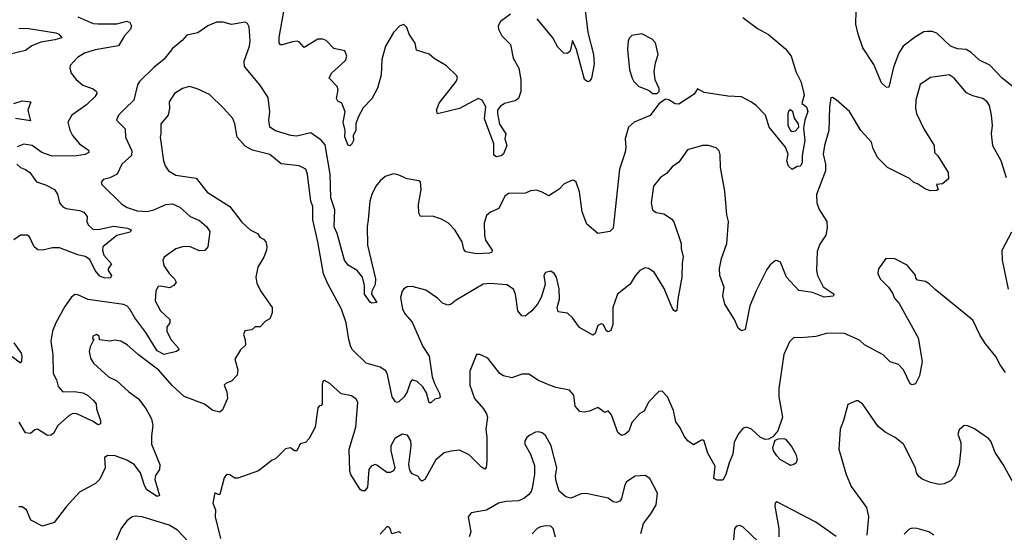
# Model space of a CAD drawing. Extents: x 1771496 to 1971148, y 471553 to 643630.
# Tile 427 of 656: x 1877710 to 1883542, y 586062 to 589102. Entities that reach past the tile are written whole.
import ezdxf

# ---------------------------------------------------------------- set-up
doc = ezdxf.new("R2010")
doc.units = 0

msp = doc.modelspace()

# ---------------------------------------------------------------- linework, layer by layer
at = {"layer": '0CON10XD'}
for points in [[(1880616.4, 589133.6), (1880558.3, 589091.7), (1880543.9, 589066.1), (1880546.2, 589045), (1880566, 589005), (1880618, 588955), (1880633.2, 588873.2), (1880665.6, 588815), (1880678.1, 588745), (1880677.5, 588675), (1880663.5, 588635), (1880645, 588621.2), (1880581.2, 588605), (1880555, 588587.5), (1880540.8, 588565), (1880539.3, 588545), (1880552.7, 588482.7), (1880588.6, 588425), (1880583.8, 588395), (1880595.8, 588355), (1880575, 588306.2), (1880562.5, 588295), (1880535, 588288.8), (1880519.3, 588299.3), (1880518.5, 588365), (1880463.8, 588513.8), (1880470, 588585), (1880450, 588625), (1880425, 588633.8), (1880315, 588575.6), (1880185, 588543.8), (1880179.2, 588565), (1880194, 588606), (1880295, 588735.8), (1880303.3, 588755), (1880299.6, 588769.6), (1880237.9, 588827.9), (1880165, 588871.2), (1880135, 588897.1), (1880061.1, 588921.1), (1880051.7, 588961.7), (1880016.2, 589015), (1880003.3, 589055), (1879985, 589073.3), (1879962.5, 589065), (1879924.5, 589025.5), (1879875.8, 588945), (1879855.6, 588865), (1879851.1, 588775), (1879830, 588695), (1879795, 588631.9), (1879745, 588579.2), (1879715.5, 588524.5), (1879701.1, 588485), (1879700.4, 588445), (1879684.3, 588415), (1879687.5, 588385), (1879675, 588361.1), (1879665, 588353.8), (1879655, 588356.2), (1879636.2, 588406.2), (1879637.8, 588445), (1879625.8, 588494.2), (1879638, 588555), (1879617.5, 588607.5), (1879595, 588619.2), (1879585.7, 588635), (1879595.8, 588685), (1879591.2, 588705), (1879543.3, 588755), (1879556.7, 588785), (1879639.4, 588860.6), (1879647.5, 588885), (1879636.6, 588916.6), (1879571.7, 588931.7), (1879525, 588977.5), (1879505, 588986.7), (1879475, 588986.7), (1879395, 588937.5), (1879367.7, 588967.7), (1879355, 588973.3), (1879325, 588971.2), (1879265, 588952.5), (1879255, 588952.5), (1879246, 588965), (1879246.9, 588996.9), (1879282.5, 589195)], [(1881055, 589190), (1881075.5, 589025), (1881108.8, 588895), (1881112.5, 588837.5), (1881096, 588755), (1881085, 588736.7), (1881075, 588733.3), (1881055, 588746.7), (1881008.6, 588925), (1880985, 588977.5), (1880970, 588915), (1880955, 588900.8), (1880932.2, 588902.2), (1880898.3, 588938.3), (1880867.5, 588995), (1880775, 589107.5)], [(1883616.3, 588686.3), (1883528.5, 588755), (1883455, 588832.9), (1883395, 588862.5), (1883345, 588907.1), (1883315, 588924.4), (1883265, 588929.1), (1883222, 588945), (1883141.3, 589021.3), (1883115, 589030.8), (1883085, 589032.5), (1883065, 589029.2), (1883015, 589000.8), (1882942.5, 588945), (1882917.1, 588902.9), (1882885, 588819.2), (1882860.5, 588709.5), (1882855, 588700), (1882841.7, 588701.7), (1882815, 588726.7), (1882769.5, 588835), (1882704.2, 588934.2), (1882675.3, 589015.3), (1882662.1, 589075), (1882663.9, 589155)], [(1881994, 589114), (1882079.1, 589049.1), (1882144.1, 589014.1), (1882245, 588928.6), (1882278.9, 588885), (1882306.5, 588795), (1882336.4, 588735), (1882353, 588673), (1882355.5, 588655), (1882342.5, 588605), (1882370, 588585), (1882377.7, 588557.7), (1882360, 588505), (1882352.3, 588457.7), (1882360, 588385), (1882343.9, 588296.1), (1882344, 588255), (1882335, 588234.2), (1882315, 588230.8), (1882285, 588212.5), (1882263.3, 588233.3), (1882253.9, 588263.9), (1882261.9, 588305), (1882245.3, 588345.3), (1882150, 588465), (1882126.7, 588535), (1882072.7, 588592.7), (1882045, 588613.3), (1881985, 588643.8), (1881905, 588649.2), (1881765, 588670), (1881725, 588691.2), (1881705, 588660), (1881615, 588601.2), (1881593, 588603), (1881555, 588626.7), (1881535, 588630), (1881495, 588602.5), (1881445, 588533.8), (1881350, 588495), (1881315, 588463.8), (1881295.6, 588395), (1881300, 588345), (1881295.6, 588315.6), (1881262.8, 588215), (1881224.4, 587865.6), (1881205, 587845.7), (1881135, 587834.4), (1881069.5, 587889.5), (1881042.2, 587962.2), (1881025, 588082), (1881005, 588138), (1880995, 588148.8), (1880985, 588150), (1880935, 588128.8), (1880905, 588096.7), (1880845, 588056.7), (1880805, 588080), (1880770.5, 588090.5), (1880735, 588086.2), (1880705, 588072.5), (1880605, 588072), (1880584, 588055), (1880547.6, 587982.4), (1880498.8, 587961.2), (1880475, 587940), (1880460.6, 587895), (1880462.7, 587825), (1880468.6, 587795), (1880507.5, 587735), (1880507.3, 587722.7), (1880492.1, 587717.9), (1880415, 587712.7), (1880353.3, 587725), (1880340, 587740), (1880330.6, 587785), (1880286.7, 587855), (1880249.2, 587895), (1880208.9, 587918.9), (1880155, 587937.5), (1880084.1, 587934.1), (1880074.2, 587954.2), (1880071.4, 588005), (1880088.8, 588095), (1880085, 588140), (1880075, 588146.7), (1880005, 588158.8), (1879952.3, 588182.3), (1879925, 588187.5), (1879875, 588171.4), (1879845, 588147.1), (1879820, 588115), (1879795.7, 588065), (1879784.5, 588025.5), (1879774.2, 587914.2), (1879768.6, 587875), (1879769.5, 587765), (1879817.7, 587565), (1879815, 587532.5), (1879795, 587492.5), (1879792.9, 587475), (1879825.6, 587425), (1879795, 587420.8), (1879785, 587426.2), (1879752.1, 587475), (1879753.3, 587526.7), (1879741.1, 587575), (1879708.6, 587615), (1879655.9, 587645.9), (1879633.8, 587675), (1879590.6, 587835), (1879573.2, 587873.2), (1879576.7, 587975), (1879553.8, 588045), (1879548.4, 588185), (1879519.9, 588359.9), (1879495, 588387.1), (1879435, 588431.8), (1879350.9, 588410.9), (1879315.7, 588414.3), (1879225, 588442.5), (1879191.9, 588465), (1879186.7, 588505), (1879192.5, 588555), (1879181.1, 588641.1), (1879132.9, 588715), (1879041.4, 588825), (1879040.6, 588855), (1879070.6, 588945), (1879074.4, 588975.6), (1879069.2, 589059.2), (1879059.3, 589079.3), (1879045, 589087.5), (1878965, 589072.5), (1878915, 589087.5), (1878875, 589086.9), (1878825, 589064.3), (1878765, 589023.3), (1878699.5, 589010.5), (1878672.7, 588977.3), (1878615, 588930.6), (1878565, 588867.8), (1878505, 588818.6), (1878420.5, 588735), (1878408.5, 588715), (1878387.1, 588625), (1878335, 588574.3), (1878295, 588536.2), (1878284, 588505), (1878335.4, 588455.4), (1878336.5, 588405), (1878373.6, 588325), (1878373.1, 588296.9), (1878315.7, 588245), (1878288, 588185), (1878245, 588164.2), (1878205, 588153.3), (1878193.6, 588136.4), (1878196.7, 588125), (1878315, 588008.9), (1878347.6, 587987.6), (1878405, 587968.2), (1878465, 587965.4), (1878505, 587973.8), (1878575, 588006.4), (1878615, 588009.5), (1878659.6, 587989.6), (1878719.2, 587935), (1878775, 587910.6), (1878817.1, 587875), (1878836, 587845), (1878823.8, 587755), (1878807, 587733), (1878775, 587732.2), (1878715, 587756.1), (1878675, 587755.4), (1878635, 587743.3), (1878565.4, 587694.6), (1878557.1, 587675), (1878564.3, 587645), (1878595, 587596), (1878626.2, 587565), (1878637.5, 587545), (1878622.5, 587525), (1878598.3, 587511.7), (1878545, 587522.5), (1878530.6, 587519.4), (1878517.5, 587495), (1878513.1, 587435), (1878543.3, 587375), (1878598.5, 587325), (1878600, 587305), (1878581.7, 587278.3), (1878581.1, 587255), (1878606.2, 587205), (1878651.4, 587155), (1878652.5, 587145), (1878638, 587135), (1878565, 587117.1), (1878525, 587138.1), (1878458.1, 587248.1), (1878392.1, 587335), (1878362.2, 587385), (1878344.6, 587404.6), (1878325, 587413.3), (1878116.5, 587443.5), (1878055, 587471.4), (1878037.7, 587472.3), (1878015, 587453.8), (1877978.5, 587401.5), (1877923.3, 587305), (1877904.4, 587255), (1877894.4, 587195), (1877907.3, 587115), (1877908.9, 587005), (1877927.3, 586967.3), (1877937.3, 586927.3), (1877965.5, 586895.5), (1878035, 586896.8), (1878085, 586889.1), (1878112.5, 586875), (1878148, 586845), (1878164, 586825), (1878164.2, 586795), (1878189.1, 586725), (1878188.9, 586705), (1878175, 586700.6), (1878142.1, 586722.1), (1878049.2, 586765), (1878025, 586766.8), (1878002.9, 586755), (1877935.6, 586695), (1877911.4, 586648.6), (1877895, 586638), (1877875, 586636), (1877815, 586673.1), (1877799.7, 586670.3), (1877775, 586648.8), (1877745, 586652), (1877706.4, 586716.4)], [(1878055, 589117.8), (1878145, 589079.4), (1878173.6, 589076.4), (1878285, 589077.9), (1878345, 589092.5), (1878363.3, 589085), (1878372, 589065), (1878366, 589045), (1878331.4, 589005), (1878295, 588947.5), (1878156.4, 588923.6), (1878095, 588902.3), (1878052.4, 588877.6), (1878009.1, 588830.9), (1878007.1, 588815), (1878015.5, 588785.5), (1878045, 588747.5), (1878085, 588714.4), (1878145, 588691.4), (1878165.8, 588675), (1878167.1, 588665), (1878154.3, 588645), (1878105, 588597.8), (1878020, 588535), (1877995.6, 588495), (1878006.2, 588446.2), (1878022.2, 588415), (1878064.5, 588365), (1878118, 588328), (1878119.2, 588315), (1878097.1, 588302.9), (1878046.4, 588293.6), (1877903.2, 588293.2), (1877841.4, 588315), (1877785, 588356.2), (1877735, 588362.7)], [(1877705, 589050.6), (1877765, 589050), (1877925, 589022.9), (1877942.2, 589015), (1877960, 588995), (1877918.5, 588981.5), (1877835, 588968.6), (1877782.8, 588947.2), (1877745, 588919.6), (1877645, 588896)], [(1881485, 588663.3), (1881497.5, 588675), (1881496.7, 588693.3), (1881473.3, 588745), (1881468.8, 588795), (1881475.7, 588845), (1881492.5, 588895), (1881476.7, 588965), (1881456.7, 588986.7), (1881395, 589018.6), (1881335, 589008.8), (1881321.2, 588995), (1881314, 588975), (1881310.8, 588925), (1881321.9, 588805), (1881338, 588755), (1881348, 588735), (1881376.7, 588705), (1881433.6, 588683.6), (1881460, 588665), (1881485, 588663.3)], [(1883555, 588163.8), (1883522.9, 588265), (1883474.5, 588354.5), (1883465.6, 588425), (1883471.2, 588475), (1883466.4, 588535), (1883453.8, 588593.8), (1883440, 588615), (1883414.6, 588634.6), (1883355, 588650), (1883317.8, 588667.8), (1883245, 588755.7), (1883215, 588774.3), (1883105, 588759.4), (1883043, 588717), (1883017.1, 588625), (1883016, 588575), (1883022, 588545), (1883064.3, 588454.3), (1883125.9, 588355.9), (1883128.8, 588315), (1883147.5, 588295), (1883210, 588195), (1883211.7, 588158.3), (1883175, 588128.8), (1883140, 588125), (1883150, 588095), (1883141.7, 588088.3), (1883105, 588087.5), (1883075, 588097.5), (1883028.3, 588128.3), (1883005, 588136.7), (1882980, 588160), (1882850, 588225), (1882792.7, 588282.7), (1882764.6, 588335), (1882755.5, 588375), (1882692, 588445), (1882625, 588556.7), (1882545, 588626.7), (1882525, 588640), (1882515, 588637.5), (1882505.7, 588584.3), (1882502, 588445), (1882476.3, 588355), (1882469.6, 588305), (1882483.1, 588245), (1882482.5, 588205), (1882430, 588065), (1882432, 588015), (1882445.7, 587975.7), (1882490.5, 587905), (1882493.4, 587866.6), (1882484.3, 587825), (1882449.2, 587770.8), (1882432.4, 587727.6), (1882429.1, 587615), (1882436.2, 587585), (1882467.9, 587517.9), (1882533.8, 587475), (1882527.8, 587462.2), (1882475, 587456.7), (1882406.1, 587483.9), (1882325, 587496.9), (1882250.8, 587575), (1882216.2, 587665), (1882195, 587673.8), (1882185, 587671.2), (1882155, 587648), (1882135, 587620), (1882071.9, 587495), (1882034.6, 587404.6), (1882007.5, 587265), (1881985, 587257.5), (1881965, 587272.5), (1881944.2, 587324.2), (1881886.7, 587415), (1881873.8, 587465), (1881883.3, 587515), (1881875.5, 587535.5), (1881857.5, 587585), (1881854.3, 587625.7), (1881866, 587685), (1881897.8, 587775), (1881908.2, 587905), (1881898.5, 587945), (1881887.3, 588085), (1881861.5, 588225), (1881859.8, 588299.8), (1881853.2, 588323.2), (1881835, 588341.2), (1881790, 588355), (1881755, 588355.6), (1881665, 588330), (1881615, 588256.2), (1881575, 588228.8), (1881540.3, 588189.7), (1881505, 588166.7), (1881463.8, 588115), (1881450, 588015), (1881457.5, 587975), (1881479.5, 587959.5), (1881525, 587950), (1881570.3, 587920.3), (1881584.2, 587904.2), (1881628.8, 587775), (1881628.6, 587745), (1881639.1, 587695), (1881633.8, 587656.2), (1881632.7, 587575), (1881608.6, 587445), (1881603, 587377), (1881595, 587372.5), (1881585, 587377.5), (1881575, 587392.5), (1881528, 587508), (1881467.8, 587605), (1881435, 587625.8), (1881415, 587630), (1881383.8, 587615), (1881355, 587583.3), (1881325, 587533.8), (1881250.8, 587475), (1881224, 587395), (1881223.3, 587295), (1881211.2, 587258.8), (1881195, 587251.5), (1881185, 587257.8), (1881165, 587294), (1881155, 587299.2), (1881135, 587289.2), (1881119.1, 587240.9), (1881105, 587231.1), (1881025, 587277.1), (1880985, 587334), (1880955, 587362), (1880899.7, 587369.7), (1880892.5, 587395), (1880907.3, 587445), (1880905.5, 587505.5), (1880888.8, 587575), (1880875, 587597.5), (1880855, 587610), (1880825, 587602.5), (1880814.1, 587585.9)], [(1880814.1, 587585.9), (1880821.7, 587531.7), (1880798.1, 587455), (1880777.1, 587415), (1880744.2, 587375), (1880703.9, 587343.9), (1880685, 587346.7), (1880661.2, 587375), (1880646.5, 587475), (1880635, 587504), (1880595, 587528.9), (1880495, 587538.5), (1880455, 587534.2), (1880295, 587438), (1880265, 587414.2), (1880245, 587410), (1880215, 587421.9), (1880185, 587450.6), (1880115, 587498.9), (1880035, 587520), (1880005, 587518), (1879985, 587506.7), (1879975, 587492.5), (1879965.7, 587454.3), (1879976.9, 587385), (1879993.8, 587355), (1880035, 587308.6), (1880097.3, 587165), (1880135.9, 587105.9), (1880153.7, 586983.7), (1880166.2, 586945), (1880197.5, 586885), (1880200.8, 586865), (1880195, 586858), (1880168.5, 586851.5), (1880145, 586830.8), (1880135, 586830), (1880119.1, 586889.1), (1880097.8, 586925), (1880065, 586957.1), (1880035, 586966.2), (1880024.4, 586955.6), (1880004.4, 586895.6), (1879987.5, 586865), (1879955, 586836), (1879945, 586832), (1879935, 586836.7), (1879916.7, 586865), (1879889.1, 586999.1), (1879879.4, 587019.4), (1879845, 587042), (1879762.2, 587065), (1879681.8, 587145), (1879672.4, 587162.4), (1879659.2, 587205), (1879644.7, 587304.7), (1879616.2, 587385), (1879535.5, 587535), (1879510, 587595), (1879475.8, 587784.2), (1879445.6, 587915), (1879445.6, 587995), (1879435.5, 588025.5), (1879414.5, 588185), (1879405.6, 588215), (1879366, 588236), (1879257.9, 588247.9), (1879192.4, 588302.4), (1879088.9, 588328.9), (1879045, 588351.1), (1878997.5, 588405), (1878984.4, 588485), (1878972.5, 588515), (1878918, 588578), (1878835, 588657.5), (1878761.9, 588691.9), (1878715, 588704.6), (1878675, 588694.6), (1878626.4, 588663.6), (1878594.6, 588615.4), (1878597.9, 588575), (1878590.5, 588535), (1878546.9, 588485), (1878546.5, 588425), (1878541.8, 588405), (1878562.5, 588265), (1878571.9, 588235), (1878592.5, 588205), (1878635, 588180), (1878755, 588161.5), (1878819.8, 588079.8), (1878954.2, 587994.2), (1879025, 587900.5), (1879076, 587855), (1879118, 587835), (1879132.4, 587812.4), (1879155, 587800), (1879167.1, 587785), (1879174.3, 587755), (1879171.4, 587735), (1879156.4, 587693.6), (1879121.5, 587635), (1879108.5, 587575), (1879115, 587540), (1879135.6, 587495), (1879205.8, 587395), (1879205.9, 587364.1), (1879191.7, 587328.3), (1879166.2, 587313.8), (1879135, 587280), (1879105, 587280), (1879085, 587263.3), (1879043.6, 587256.4), (1879036.7, 587235), (1879045.9, 587204.1), (1879047, 587173), (1879018, 587145), (1878985, 587090), (1879002.5, 587025), (1878998.8, 586995), (1878965, 586958), (1878932.3, 586947.7), (1878921.2, 586935), (1878938, 586895), (1878941.4, 586855), (1878910.9, 586789.1), (1878895, 586774.2), (1878855, 586785.7), (1878805, 586821.9), (1878685, 586867.3), (1878612.3, 586932.3), (1878535, 587024), (1878413.3, 587115), (1878347.5, 587175), (1878310, 587195), (1878275, 587202.5), (1878245, 587195.7), (1878183.8, 587203.8), (1878181.2, 587225), (1878165.4, 587235.4), (1878142.9, 587225), (1878142, 587212), (1878150, 587205), (1878127.9, 587162.1), (1878121.5, 587135), (1878130, 587095), (1878148, 587065), (1878236, 586985), (1878285, 586960.5), (1878355.9, 586895.9), (1878414.7, 586854.7), (1878457.4, 586797.4), (1878491.1, 586735), (1878499.5, 586695), (1878490.5, 586635), (1878490.6, 586585), (1878540.5, 586465), (1878538.1, 586435), (1878515, 586399.2), (1878511.4, 586375), (1878538.5, 586281.5), (1878524.2, 586275), (1878463.8, 586315), (1878449.9, 586339.9), (1878426.2, 586415), (1878388.7, 586465), (1878345, 586489.4), (1878275, 586516.3), (1878232.1, 586517.9), (1878213.3, 586506.7), (1878217.1, 586445), (1878185, 586377.1), (1878158.6, 586351.4), (1878065, 586300.5), (1877986, 586214), (1877915, 586121.2), (1877845, 586100), (1877776.2, 586135), (1877750.8, 586195), (1877725, 586214.3), (1877705, 586214.3)], [(1877675, 588604.8), (1877725, 588620), (1877776, 588615), (1877758.2, 588565), (1877775, 588501.2), (1877685.8, 588515.8)], [(1882285, 588439.2), (1882305, 588442), (1882324, 588465), (1882322, 588485), (1882298.3, 588518.3), (1882290, 588555), (1882275, 588568), (1882265, 588561.2), (1882260, 588545), (1882259.6, 588475), (1882275, 588444.3), (1882285, 588439.2)], [(1877735, 588362.7), (1877695, 588348.5)], [(1877694.2, 588245), (1877715.6, 588225.6), (1877745, 588214.2), (1877771.2, 588195), (1877810, 588140), (1877863.1, 588123.1), (1877915.7, 588095.7), (1877935, 588066.7), (1877946.9, 588015), (1877965, 587992.9), (1877985, 587981.5), (1878065, 587971.2), (1878089.8, 587959.8), (1878110, 587935), (1878108, 587905), (1878116.2, 587885), (1878145, 587858), (1878185, 587860), (1878265, 587878), (1878348.8, 587865), (1878371.4, 587855), (1878365, 587842.5), (1878285, 587823.1), (1878203.2, 587755), (1878200.3, 587735), (1878208, 587705), (1878254.3, 587655), (1878234.1, 587625), (1878234.2, 587614.2), (1878253.1, 587585), (1878247.9, 587572.1), (1878215, 587568.7), (1878185, 587580.8), (1878157.5, 587615), (1878125, 587680), (1878098.3, 587698.3), (1878055, 587708.3), (1877945, 587748.9), (1877905, 587749.1), (1877845, 587735.4), (1877817.7, 587737.7), (1877795.6, 587755), (1877767.5, 587815), (1877753.5, 587823.5), (1877715, 587824.5), (1877675, 587795.6)], [(1883566.9, 587505), (1883530.8, 587675), (1883528.6, 587735), (1883585.5, 587844.5)], [(1882893.6, 587683.6), (1882840, 587685), (1882797.5, 587625), (1882793, 587597), (1882806.7, 587565), (1882856, 587515), (1882880.3, 587480.3), (1882891.2, 587451.2), (1882919.2, 587419.2), (1883031.2, 587215), (1883055.4, 587074.6), (1883039.8, 586990.2), (1883015, 586942.5), (1882995, 586936.7), (1882985, 586943.8), (1882944.4, 587025), (1882915, 587056.9), (1882865, 587072.9), (1882825, 587114.4), (1882713.3, 587175), (1882685, 587202), (1882595, 587241.9), (1882495, 587243.3), (1882425, 587224.3), (1882335, 587215.8), (1882295, 587218), (1882268.7, 587191.3), (1882236, 587116), (1882205.5, 586915), (1882205.6, 586865), (1882227.5, 586745), (1882199.6, 586665), (1882171.2, 586628.8), (1882145, 586615.4), (1882125, 586612.7), (1882098.1, 586625), (1882045, 586674.4), (1882015, 586685.7), (1881995, 586680), (1881965.5, 586645), (1881941.5, 586595), (1881933.8, 586525), (1881912.2, 586475), (1881892.9, 586405), (1881875, 586372), (1881842, 586372), (1881821.2, 586381.2), (1881830, 586455), (1881785, 586532.5), (1881765, 586602.5), (1881755, 586610), (1881745, 586607.5), (1881700.7, 586580.7), (1881666.7, 586605), (1881645, 586633.3), (1881622.7, 586682.7), (1881597, 586717), (1881581.9, 586785), (1881547.5, 586865), (1881515, 586900), (1881495, 586897.5), (1881435, 586834), (1881409.5, 586780.5), (1881383.7, 586766.3), (1881336, 586714), (1881317.3, 586662.7), (1881295, 586642.5), (1881275, 586637.5), (1881253.7, 586653.7), (1881215, 586758.8), (1881195, 586783.3), (1881175, 586773.3), (1881135, 586802.5), (1881085, 586780), (1881054.2, 586774.2), (1881028.3, 586778.3), (1881000.9, 586810.9), (1880991.2, 586875), (1880965.9, 586905.9), (1880885, 586922), (1880835, 586940.8), (1880782.6, 586962.6), (1880725, 587000), (1880685, 587000), (1880625, 586979.2), (1880575, 586990), (1880554.3, 587004.3), (1880482.5, 587095), (1880435, 587116.7), (1880415, 587116.7), (1880377, 587017), (1880377.1, 586935), (1880404, 586855), (1880458, 586795), (1880475.6, 586765), (1880480, 586745), (1880471.9, 586675), (1880477.5, 586625), (1880477.8, 586485), (1880472.3, 586447.7), (1880465, 586436.7), (1880445, 586449.2), (1880372.4, 586522.4), (1880315, 586548.6), (1880265.8, 586544.2), (1880225, 586533.8), (1880175, 586492.5), (1880110, 586375), (1880092.5, 586365), (1880080, 586375), (1880073, 586393), (1880035, 586408.8), (1880020.9, 586430.9), (1880015.6, 586465), (1880029.2, 586575), (1880026.8, 586605), (1880007.9, 586637.9), (1879975, 586644.5), (1879932.1, 586617.9), (1879908.9, 586575), (1879908.1, 586545), (1879931.2, 586445), (1879925, 586427.5), (1879905, 586416.7), (1879885, 586418), (1879825, 586461.4), (1879815, 586464.3), (1879792, 586455), (1879778.2, 586435), (1879770.6, 586330.6), (1879755, 586309.2), (1879739.3, 586309.3), (1879727.2, 586317.2), (1879670.5, 586405), (1879664.7, 586424.7), (1879662.4, 586555), (1879700.6, 586685), (1879712.5, 586835), (1879702.1, 586852.1), (1879675, 586872), (1879615, 586883.8), (1879546.7, 586945), (1879515, 586963.3), (1879505, 586957.5), (1879501.2, 586938.8), (1879502.5, 586825), (1879496.4, 586813.6), (1879485, 586812.5), (1879475, 586800), (1879460.8, 586685), (1879425, 586618), (1879402.5, 586595), (1879372, 586588), (1879352.5, 586545), (1879337.5, 586545), (1879315, 586563.3), (1879285, 586556.7), (1879225, 586497.5), (1879205, 586490), (1879125, 586426.7), (1879003, 586383), (1878983.6, 586383.6), (1878953.9, 586403.9), (1878935, 586406), (1878920.8, 586385), (1878898, 586295), (1878895, 586287.5), (1878885, 586287.5), (1878865, 586297.5), (1878853.8, 586235), (1878870, 586195), (1878867.5, 586155), (1878900, 586025)], [(1883549.5, 587009.5), (1883517.5, 587055), (1883492.2, 587105), (1883430.2, 587180.2), (1883399.5, 587229.5), (1883355, 587321.2), (1883131.2, 587501.2), (1883097.5, 587535), (1883075, 587550), (1883027.7, 587557.7), (1883018.3, 587568.3), (1883015, 587587.5), (1882965.7, 587645.7), (1882893.6, 587683.6)], [(1877675.3, 587185), (1877718.5, 587125), (1877723.8, 587105), (1877721.1, 587078.9), (1877715, 587066.2), (1877665, 587103.3)], [(1883617.8, 586315), (1883534.4, 586465), (1883487.1, 586535), (1883476.4, 586566.4), (1883462.7, 586602.7), (1883447.9, 586617.9), (1883365, 586676), (1883325, 586693.8), (1883304.1, 586695.9), (1883275, 586670), (1883266, 586645), (1883284, 586595), (1883284.2, 586555), (1883274.3, 586465), (1883249.2, 586395), (1883222.6, 586367.4), (1883185, 586350), (1883155, 586345.7), (1883105, 586357.1), (1883055, 586378.6), (1883034.2, 586395), (1883022, 586415), (1883015.8, 586445), (1882945, 586585.8), (1882895, 586624.2), (1882835.9, 586655.9), (1882795, 586690), (1882702.5, 586825), (1882675, 586842.5), (1882665, 586842.5), (1882615, 586820), (1882590, 586725), (1882570, 586675), (1882562.5, 586555), (1882604.3, 586405), (1882634.4, 586335), (1882725, 586210), (1882737.5, 586155), (1882727.5, 586045)], [(1881388.1, 586055), (1881404.5, 586115), (1881448.6, 586171.4), (1881479.6, 586225), (1881488.1, 586295), (1881441.7, 586381.7), (1881415, 586400), (1881355, 586395.8), (1881305, 586361.4), (1881294.7, 586345), (1881275, 586263.8), (1881265, 586246.7), (1881245, 586240), (1881225, 586243.8), (1881195, 586265.6), (1881065, 586292.5), (1881035, 586290.6), (1880975, 586266), (1880945, 586273.8), (1880905.7, 586305.7), (1880887.1, 586365), (1880884.2, 586395), (1880891.9, 586445), (1880857.1, 586575), (1880825, 586635.8), (1880805, 586651.4), (1880785, 586657.5), (1880764.4, 586655.6), (1880731.7, 586638.3), (1880713.8, 586625), (1880702, 586605), (1880702.9, 586585), (1880735, 586526.7), (1880759.1, 586459.1), (1880760, 586405), (1880744.4, 586325), (1880738.6, 586305), (1880722.9, 586285), (1880696.7, 586263.3), (1880665, 586248.8), (1880590, 586245), (1880545, 586235.6), (1880475, 586194.2), (1880385, 586177.5), (1880366.4, 586153.6), (1880382.9, 586065), (1880371.4, 586035)], [(1882275, 586459.2), (1882265, 586464.3), (1882215, 586494.5), (1882195, 586515.7), (1882175.5, 586545), (1882170.5, 586565), (1882185, 586609.2), (1882205, 586617.1), (1882235, 586618), (1882245, 586614), (1882282.2, 586572.2), (1882306.2, 586526.2), (1882314.2, 586495), (1882308, 586475), (1882295, 586464.2), (1882275, 586459.2)], [(1882545, 586037.3), (1882425, 586122.7), (1882195, 586243.3), (1882184, 586236), (1882181.7, 586218.3), (1882205.4, 586085), (1882206.9, 586035)], [(1878707.6, 586007.6), (1878644.7, 586074.7), (1878595, 586104.4), (1878435, 586154.2), (1878395, 586158.8), (1878375.9, 586154.1), (1878345, 586131.2), (1878312, 586085), (1878255, 585957.5)], [(1879967.1, 586057.1), (1879956.4, 586066.4), (1879915, 586053.8), (1879904.2, 586085), (1879895, 586095.7), (1879885, 586095.7), (1879845, 586051.2)], [(1880883.7, 586033.7), (1880870, 586085), (1880855, 586098.9), (1880825, 586101.2), (1880794, 586095), (1880774.3, 586085), (1880745, 586052.9)], [(1882087.5, 586005), (1881995, 586093.8), (1881975, 586103.8), (1881955, 586100), (1881944, 586085), (1881925, 585892.5)], [(1883124.2, 586045), (1883093.8, 586065), (1883025, 586085.7), (1882995, 586087.5), (1882978.3, 586081.7), (1882948.5, 586051.5)]]:
    msp.add_lwpolyline(points, dxfattribs=at)

doc.saveas('drawing.dxf')
